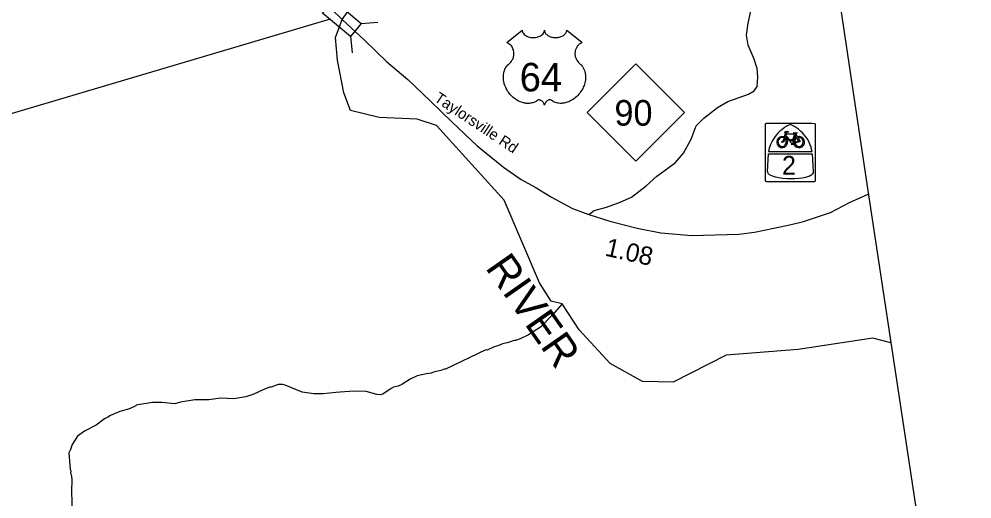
# Model space of a CAD drawing. Extents: x 1159738 to 1321356, y 736314 to 882035.
# Drawn here: x 1301335 to 1307849, y 791927 to 795207 of the extents above; entities that cross this region are included whole.
import ezdxf

# ---------------------------------------------------------------- set-up
doc = ezdxf.new("R2010")
doc.units = 0
for name, color, linetype in [('Exist Boundary Political CountyLine', 7, 'Continuous'), ('Exist Cultural Educational Facility Elementary Label', 7, 'Continuous'), ('Exist Hydrographic Creek Single Shore', 7, 'Continuous'), ('Exist Hydrographic Misc Water Feature', 7, 'Continuous'), ('Exist Hydrographic River Shore Label', 7, 'Continuous'), ('Exist Road Non-System Type 51', 7, 'Continuous'), ('Exist Road Primary NC Shield CELL', 7, 'Continuous'), ('Exist Road Primary NC Shield Number Label', 7, 'Continuous'), ('Exist Road Primary US Attributed', 7, 'Continuous'), ('Exist Road Primary US Mileage Hundredths English Label', 7, 'Continuous'), ('Exist Road Primary US Shield Bike CELL', 7, 'Continuous'), ('Exist Road Primary US Shield CELL', 7, 'Continuous'), ('Exist Road Primary US Shield Number Label', 7, 'Continuous'), ('Exist Road Primary US Structure Standard Bridge CELL', 7, 'Continuous'), ('Exist Road Primary US Structure Standard Bridge Number Label', 7, 'Continuous'), ('Exist Road Secondary Type 51 Label', 7, 'Continuous')]:
    doc.layers.add(name, color=color, linetype=linetype)

msp = doc.modelspace()

# ---------------------------------------------------------------- linework, layer by layer
at = {"layer": 'Exist Boundary Political CountyLine'}
msp.add_lwpolyline([(1311316.1, 825731.7), (1309811, 817651.4), (1308790.5, 812155.5), (1307521.5, 805266.6), (1306391.9, 799210.9), (1306389.2, 799186.9), (1306383, 799177), (1306382.6, 799159), (1306378.3, 799141.1), (1306373.8, 799129.2), (1306381.5, 799111), (1306383, 799087), (1307125.5, 794110.3), (1307805.6, 789623.7)], dxfattribs=at)
at = {"layer": 'Exist Hydrographic Creek Single Shore'}
for points in [[(1303544.6, 795204.7), (1303802.7, 795568.4), (1304107.4, 795885.4), (1304241.9, 796007), (1304397.5, 796367.6), (1304466.5, 796435.2), (1304549.5, 796433.5), (1304623.5, 796379.5), (1304679.5, 796296.3), (1304752.6, 795845.1), (1304857.5, 795698.6), (1305357.6, 795688.6), (1305450.6, 795752.3), (1305503.6, 795876), (1305532.5, 796384.3), (1305561.5, 796583.9), (1305619.5, 797242.6), (1305683.5, 797507.2), (1305727.5, 797598.2), (1305906.5, 797768.6), (1306082.5, 797814.2), (1306577.6, 797782.3)], [(1307294.7, 792993.8), (1307171.6, 793026), (1306661.6, 792947.6), (1306168.5, 792908.3), (1305805.6, 792725.2), (1305597.6, 792729.4), (1305375.5, 792852), (1305163.6, 793082.8), (1305048.4, 793261), (1304973.5, 793279.1), (1304893.5, 793403.1), (1304650.5, 793969.6), (1304188.1, 794479.6), (1304056.2, 794523.6), (1303797.6, 794533.9), (1303601.1, 794583.1), (1303554.5, 794702.1), (1303511.9, 794926), (1303497.7, 795081.2), (1303544.6, 795204.7)]]:
    msp.add_lwpolyline(points, dxfattribs=at)
at = {"layer": 'Exist Hydrographic Misc Water Feature'}
for points in [[(1305048.4, 793261), (1304982.5, 793184.4), (1304898.6, 793100.7), (1304817.3, 793048.2), (1304760.5, 793021.4), (1304728.3, 793010.5), (1304720.3, 793010.7), (1304671.8, 792993.6), (1304639.7, 792986.9), (1304615.4, 792975.1), (1304583.2, 792967.5), (1304534.6, 792944.7), (1304526.6, 792944.9), (1304249.4, 792813.4), (1304241.4, 792813.5), (1304217.2, 792804.1), (1304168.9, 792793.6), (1304152.7, 792785.7), (1304120.6, 792782.3), (1304056.2, 792768), (1304007.6, 792745.2), (1303950.8, 792708.6), (1303926.4, 792696.7), (1303894.3, 792690), (1303878.2, 792682.1), (1303821.1, 792643.1), (1303805.2, 792639.3), (1303781.2, 792640.6), (1303707.5, 792660.1), (1303621.6, 792664.3), (1303501.3, 792654.4), (1303413, 792644.7), (1303348.9, 792646), (1303269.1, 792655.8), (1303231.5, 792671.3), (1303154.2, 792704.9), (1303138.3, 792709.3), (1303106.3, 792709.9), (1303057.8, 792691.2), (1303049.8, 792691.4), (1303013.5, 792676.5)], [(1303013.5, 792676.5), (1302940.8, 792643.5), (1302884.3, 792624.9), (1302803.9, 792611), (1302711.9, 792615.3), (1302631.6, 792604.6), (1302535.5, 792603.2), (1302439.1, 792587.1), (1302398.8, 792576.4), (1302310.9, 792586.4), (1302247, 792586.1), (1302134.5, 792568.6), (1302132.3, 792562.9), (1302089.9, 792543.3), (1302023.4, 792523.3), (1301958.7, 792496.7), (1301942.5, 792484.7), (1301918.1, 792473.7), (1301861.1, 792430.5), (1301782.1, 792390.2), (1301735.3, 792355.9), (1301697.9, 792298.4), (1301684.9, 792256.8), (1301680.8, 792255.2), (1301674.7, 792241.4), (1301683.9, 792127.1), (1301687.8, 792118.9), (1301687.3, 792102.5), (1301691.2, 792094.2), (1301694.4, 792062.1), (1301692.3, 791974.3), (1301702, 791701.7)]]:
    msp.add_lwpolyline(points, dxfattribs=at)
at = {"layer": 'Exist Road Non-System Type 51'}
msp.add_lwpolyline([(1305229.9, 793871.5), (1305266.1, 793897.9), (1305351.7, 793920.9), (1305443.8, 793955.5), (1305522.8, 793990.1), (1305621.6, 794067.5), (1305694, 794133.4), (1305726.9, 794156.4), (1305822.3, 794227.2), (1305878.3, 794291.4), (1305929.3, 794385.3), (1305963.5, 794478), (1306016.2, 794530.7), (1306110, 794601.5), (1306180.7, 794644.3), (1306322.3, 794693.7), (1306360.1, 794716.8), (1306381.5, 794746.4), (1306386.4, 794809), (1306379.9, 794868.3), (1306360.1, 794932.5), (1306320.6, 795028), (1306307.5, 795097.2), (1306320.4, 795178.5), (1306351.7, 795325.1)], dxfattribs=at)
at = {"layer": 'Exist Road Primary NC Shield CELL'}
msp.add_lwpolyline([(1305218.1, 794568.3), (1305551.1, 794901.3), (1305884.1, 794568.3), (1305551.1, 794235.3)], close=True, dxfattribs=at)
at = {"layer": 'Exist Road Primary US Attributed'}
for points in [[(1302106.2, 795606.6), (1302172.1, 795621.1), (1302316.9, 795652.4), (1302438.7, 795673.8), (1302557.1, 795683.7), (1302625.6, 795679.5), (1302680.9, 795675), (1302717.8, 795669.9), (1302794.6, 795652.6), (1302884.9, 795631.4), (1303002.7, 795589.7), (1303091, 795555.1), (1303169.8, 795512.8), (1303240.7, 795469.3), (1303306.2, 795416.7), (1303384.9, 795347.5), (1303467.5, 795278.3), (1303544.6, 795204.7)], [(1303544.6, 795204.7), (1303696.7, 795062.2), (1303847.7, 794917.5), (1303992.7, 794793.7), (1304144.4, 794647.7), (1304296.1, 794501.6), (1304467.1, 794340.1), (1304647.6, 794194), (1304766.7, 794111.4), (1304862.3, 794057.4), (1304974.9, 793989.4), (1305118.9, 793912.5), (1305229.9, 793871.5), (1305372.8, 793825.2), (1305561.6, 793778), (1305722.9, 793746.7), (1305935.1, 793728.6), (1306256, 793736.8), (1306362.1, 793750.9), (1306494.7, 793777.8), (1306612.8, 793802.6), (1306697.3, 793823.2), (1306881.7, 793884.7), (1307011.3, 793952.7), (1307140.6, 794010.5)]]:
    msp.add_lwpolyline(points, dxfattribs=at)
at = {"layer": 'Exist Road Primary US Shield Bike CELL'}
for points in [[(1306447.2, 794495.5), (1306448, 794495.6), (1306535.9, 794495.6), (1306719.3, 794495.6), (1306752.3, 794495.5), (1306753.5, 794495.4), (1306754.1, 794495.3), (1306754.9, 794495.2), (1306755.6, 794495), (1306756.3, 794494.7), (1306773, 794494.1), (1306773.6, 794493.7), (1306774.2, 794493.2), (1306775, 794492.6), (1306775.9, 794491.6), (1306776.5, 794490.8), (1306776.8, 794490.4), (1306777, 794490), (1306777.3, 794489.5), (1306777.5, 794489.1), (1306777.7, 794488.6), (1306777.9, 794487.9), (1306778.2, 794486.9), (1306778.3, 794486), (1306778.4, 794485.7), (1306778.4, 794485.3), (1306778.4, 794451.8), (1306778.4, 794131.9), (1306778.4, 794105.5), (1306778.3, 794104.3), (1306778.2, 794103.7), (1306778, 794102.9), (1306777.8, 794102.2), (1306777.6, 794101.5), (1306776.9, 794100.2), (1306776.5, 794099.6), (1306776.1, 794098.9), (1306775.5, 794098.2), (1306775, 794097.8), (1306774.5, 794097.3), (1306774.1, 794097), (1306773.6, 794096.7), (1306773.2, 794096.4), (1306769.9, 794095.1), (1306753.5, 794094.9), (1306753.1, 794094.8), (1306752.7, 794094.8), (1306752.2, 794094.8), (1306719.2, 794094.8), (1306535.9, 794094.8), (1306448, 794094.8), (1306447.4, 794094.8), (1306446.8, 794094.9), (1306446.2, 794095), (1306445.5, 794095.1), (1306444.7, 794095.3), (1306444, 794095.6), (1306443.3, 794095.9), (1306442.7, 794096.3), (1306442.1, 794096.6), (1306441.5, 794097.1), (1306441.1, 794097.4), (1306440.7, 794097.7), (1306440.5, 794097.9), (1306440.1, 794098.4), (1306439.7, 794098.8), (1306439.3, 794099.3), (1306439, 794099.7), (1306438.8, 794100.2), (1306438.5, 794100.7), (1306438.2, 794101.2), (1306438, 794101.7), (1306437.9, 794102), (1306437.8, 794102.4), (1306437.7, 794102.6), (1306437.7, 794102.8), (1306437.6, 794103), (1306437.6, 794103.3), (1306437.5, 794103.5), (1306437.5, 794103.8), (1306437.4, 794104), (1306437.4, 794104.2), (1306437.4, 794104.4), (1306437.3, 794104.7), (1306437.3, 794105.3), (1306437.3, 794131.9), (1306437.3, 794451.8), (1306437.3, 794484.8), (1306437.4, 794486), (1306437.5, 794486.6), (1306437.6, 794487.4), (1306437.8, 794488.1), (1306438.1, 794488.8), (1306438.8, 794490.2), (1306439.2, 794490.8), (1306439.6, 794491.4), (1306440.2, 794492.1), (1306441.2, 794493.1), (1306442, 794493.7), (1306442.5, 794493.9), (1306442.8, 794494.2), (1306443.3, 794494.4), (1306443.8, 794494.6), (1306444.2, 794494.8), (1306445, 794495.1), (1306445.9, 794495.3), (1306446.8, 794495.5)], [(1306607.8, 794485.6), (1306587.1, 794476.2), (1306565.9, 794463.1), (1306548.8, 794450.4), (1306535.7, 794440), (1306522, 794426.3), (1306511.5, 794414.3), (1306503.4, 794404.2), (1306494, 794390.3), (1306483.4, 794372.2), (1306479, 794364.2), (1306472.8, 794349.3), (1306467.9, 794336.7), (1306463.9, 794324.2), (1306458.9, 794302.6), (1306756.6, 794302.6), (1306753.6, 794315.3), (1306749.5, 794331.9), (1306741.6, 794352.6), (1306736.2, 794364.5), (1306724.6, 794385.9), (1306713, 794403), (1306700.8, 794418.5), (1306690.8, 794429.6), (1306678.4, 794441.5), (1306663.4, 794454), (1306648.9, 794463.9), (1306635.5, 794472.2), (1306621.6, 794479.1), (1306616.9, 794481.4)], [(1306627.1, 794429.8), (1306651.2, 794432.6), (1306653, 794430.8), (1306651.6, 794427.1), (1306645.6, 794425.3), (1306644.1, 794422), (1306654.2, 794404.9), (1306668.7, 794405.6), (1306681.5, 794402.7), (1306692.8, 794394.2), (1306698.1, 794385.6), (1306700.7, 794380.9), (1306702.5, 794373.2), (1306702.9, 794365), (1306701.8, 794356.5), (1306700, 794350), (1306696.4, 794343.1), (1306692.9, 794337.9), (1306686.2, 794332.5), (1306680.1, 794328.9), (1306671.7, 794326.8), (1306666.3, 794326.6), (1306655.6, 794328.3), (1306648.7, 794331.8), (1306645.3, 794334.6), (1306640.2, 794341.1), (1306636.8, 794347.2), (1306632.1, 794359.4), (1306631.1, 794365.3), (1306638.5, 794359.9), (1306644.3, 794350.1), (1306648.5, 794343.4), (1306653.8, 794339.6), (1306661.9, 794336.2), (1306668, 794336.1), (1306676.2, 794337.9), (1306683.7, 794342.2), (1306689.1, 794347.5), (1306693.4, 794354.6), (1306694.8, 794364.7), (1306694.6, 794372.8), (1306692.8, 794379.6), (1306689.3, 794385.7), (1306685.6, 794389.9), (1306679.7, 794394.5), (1306674, 794396.3), (1306664.7, 794398.1), (1306658.2, 794398.8), (1306675.7, 794369.2), (1306638.5, 794359.9), (1306631.1, 794365.3), (1306665.3, 794371.4), (1306651, 794395.9), (1306641.2, 794385.3), (1306638.3, 794366.8), (1306631.1, 794365.3), (1306631.5, 794373.1), (1306634.6, 794384.9), (1306640, 794393.1), (1306647.8, 794402), (1306642.9, 794412.5), (1306624.1, 794364.5), (1306631.2, 794365.3), (1306632.1, 794359.4), (1306623.7, 794358.4), (1306625.5, 794353.2), (1306630.6, 794350.5), (1306618, 794347.6), (1306614.9, 794351.5), (1306619.4, 794354), (1306574.7, 794405), (1306573, 794400.2), (1306579.3, 794391.9), (1306583.4, 794383.9), (1306586.1, 794375.3), (1306587.6, 794367.9), (1306586.8, 794360.3), (1306584.7, 794350.5), (1306579.8, 794341.5), (1306572.9, 794334.8), (1306565.1, 794330), (1306555.6, 794327.7), (1306548.6, 794327.1), (1306541.4, 794328), (1306529.1, 794335.5), (1306525.1, 794340.1), (1306519.4, 794350.4), (1306516.9, 794363.4), (1306516.8, 794372.6), (1306519.1, 794380.7), (1306522.8, 794388.1), (1306526.9, 794393.4), (1306533, 794399.3), (1306538.3, 794402.7), (1306545.2, 794404.8), (1306552.2, 794405.4), (1306567.5, 794403.7), (1306571, 794395.5), (1306566.3, 794376.6), (1306560.2, 794366.6), (1306551.4, 794362.5), (1306547.9, 794366), (1306562.2, 794380.5), (1306565.3, 794394.2), (1306562, 794395.6), (1306556.1, 794397.6), (1306546.5, 794397.9), (1306541, 794396.2), (1306533.6, 794391.9), (1306526.5, 794382.6), (1306523.4, 794372.9), (1306524.7, 794362.2), (1306527.4, 794352.2), (1306530.9, 794345.8), (1306536, 794341.9), (1306543.2, 794337.4), (1306549.7, 794336.2), (1306557.8, 794336.8), (1306565.5, 794340.1), (1306572.3, 794346.9), (1306576.5, 794355), (1306579, 794360.8), (1306579.7, 794368.2), (1306578.6, 794376.1), (1306574.9, 794385.2), (1306567.5, 794403.7), (1306575.1, 794425.5), (1306580.6, 794419.8), (1306577.6, 794411.3), (1306613.2, 794371.4), (1306614.1, 794374.6), (1306613.2, 794378.3), (1306609.2, 794380.8), (1306610.1, 794384.2), (1306620.3, 794384.2), (1306618.4, 794376.9), (1306619.4, 794371.7), (1306638.3, 794419.4), (1306580.6, 794419.8), (1306575.1, 794425.5), (1306568.5, 794432.6), (1306574.2, 794439.3), (1306589.5, 794441.3), (1306595.6, 794436.5), (1306592.3, 794432.2), (1306587.7, 794436.8), (1306580, 794435.1), (1306576.7, 794431.8), (1306578.1, 794430.5), (1306581.3, 794430.5), (1306578.8, 794424.5), (1306639, 794423.5), (1306640.7, 794427.8), (1306627.4, 794428.4)], [(1306459.3, 794286.8), (1306758.1, 794286.8), (1306763.9, 794163.3), (1306763, 794157), (1306760.3, 794149.8), (1306755.7, 794144.6), (1306750.5, 794139.4), (1306741.4, 794133.6), (1306732.6, 794130.4), (1306719.1, 794125.9), (1306710.4, 794124), (1306688.4, 794119.8), (1306665, 794116.3), (1306639.5, 794115.3), (1306612.7, 794114.2), (1306582.8, 794115.3), (1306555.5, 794117.1), (1306528.6, 794121.5), (1306507, 794126.1), (1306491.6, 794131.1), (1306482.3, 794134.6), (1306470.4, 794139.4), (1306465.2, 794142.5), (1306459, 794148.3), (1306455.5, 794153.5), (1306453.2, 794159.7), (1306452.1, 794166)]]:
    msp.add_lwpolyline(points, close=True, dxfattribs=at)
at = {"layer": 'Exist Road Primary US Shield CELL'}
msp.add_lwpolyline([(1304774.6, 795131.6), (1304774.9, 795127.2), (1304776, 795121.9), (1304776.8, 795119.2), (1304779.2, 795114.1), (1304783.2, 795108), (1304788.9, 795102), (1304795.2, 795096.8), (1304799.5, 795094.1), (1304806.7, 795090.2), (1304814.9, 795086.7), (1304824.1, 795084.1), (1304833.5, 795082.2), (1304843.7, 795081.1), (1304853.8, 795080.9), (1304864.7, 795081.7), (1304876.8, 795084), (1304882.4, 795085.5), (1304888.6, 795087.6), (1304894.3, 795090), (1304900.7, 795093.4), (1304905.8, 795096.6), (1304909.8, 795099.5), (1304915.4, 795104.9), (1304919.9, 795110.5), (1304921.8, 795113.7), (1304923.4, 795116.7), (1304925.6, 795123.1), (1304926.3, 795125.9), (1304926.7, 795131.8), (1304927.1, 795126.8), (1304927.6, 795123.8), (1304928.4, 795120.8), (1304929.7, 795117.5), (1304931.9, 795113), (1304934.4, 795109.3), (1304939.2, 795103.7), (1304942.1, 795100.9), (1304944.8, 795098.7), (1304952, 795093.7), (1304960.5, 795089.5), (1304964.6, 795087.7), (1304968.9, 795086.1), (1304974.3, 795084.5), (1304979.9, 795083.2), (1304985.4, 795082.3), (1304991, 795081.4), (1304996.8, 795081), (1305001.5, 795080.9), (1305007.3, 795080.9), (1305012.6, 795081.2), (1305018.1, 795081.9), (1305024.1, 795082.9), (1305029, 795083.9), (1305035.4, 795085.6), (1305041.1, 795087.7), (1305046.2, 795089.9), (1305052.8, 795093.4), (1305058.1, 795096.7), (1305062, 795099.8), (1305066.7, 795104.1), (1305071.1, 795109.2), (1305073.6, 795112.9), (1305075.5, 795116.7), (1305077.2, 795120.8), (1305078.2, 795125), (1305078.7, 795128.7), (1305078.8, 795131.9), (1305185.1, 795047.2), (1305182.6, 795046.3), (1305176.8, 795043.4), (1305172.2, 795040.7), (1305164.9, 795035.6), (1305161.8, 795032.8), (1305158.6, 795029.8), (1305155.7, 795026.7), (1305153.2, 795023.7), (1305150.1, 795019.5), (1305147.4, 795015.2), (1305144.7, 795010.5), (1305142.7, 795006.4), (1305139.4, 794997.8), (1305137.8, 794992.4), (1305136.8, 794987.9), (1305135.6, 794978.4), (1305135.3, 794973.9), (1305135.3, 794969.4), (1305135.5, 794964.7), (1305136, 794960.2), (1305136.8, 794955.5), (1305137.5, 794951.3), (1305138.9, 794946.2), (1305140.7, 794940.3), (1305143.1, 794934.6), (1305147.9, 794925.4), (1305154.2, 794916), (1305158.6, 794910.7), (1305163, 794906.2), (1305169.6, 794900.6), (1305173.1, 794897.5), (1305177.2, 794893.4), (1305183.9, 794885.7), (1305186.6, 794882), (1305189.3, 794878), (1305191.8, 794873.8), (1305194.3, 794869.2), (1305196.3, 794865.3), (1305200.1, 794856.2), (1305202.8, 794847.3), (1305204, 794842.7), (1305206, 794832.2), (1305206.8, 794827.1), (1305207.6, 794816.9), (1305207.6, 794804.6), (1305206.7, 794792.9), (1305204.5, 794779.3), (1305202.7, 794771.1), (1305199.9, 794761.7), (1305197.2, 794753.4), (1305192.3, 794741.3), (1305188, 794732.5), (1305182.4, 794722.2), (1305178.6, 794716), (1305174.1, 794709.4), (1305168.5, 794701.7), (1305162, 794693.5), (1305154.2, 794684.9), (1305147.8, 794678.6), (1305139.5, 794671.2), (1305134.5, 794667), (1305127.4, 794661.6), (1305117.6, 794655.1), (1305107.9, 794649.5), (1305099.7, 794645.3), (1305092.4, 794642.2), (1305083, 794638.6), (1305067.3, 794634.2), (1305061.6, 794633.1), (1305054.8, 794632), (1305048.5, 794631.4), (1305042.3, 794631), (1305034, 794631), (1305025.8, 794631.7), (1305018, 794632.8), (1305009.9, 794634.5), (1305001.5, 794637), (1304993.8, 794640), (1304986, 794643.9), (1304972.8, 794652.1), (1304969, 794654.1), (1304966.9, 794654.7), (1304961.8, 794655), (1304957.1, 794654), (1304952.2, 794652), (1304949.2, 794650.4), (1304945.3, 794647.9), (1304942.3, 794645.5), (1304938.6, 794642), (1304936.1, 794639.1), (1304934.2, 794636.9), (1304930.5, 794631), (1304929.2, 794628.3), (1304927.8, 794624.7), (1304926.6, 794619.4), (1304924.9, 794626.1), (1304923, 794630.5), (1304920.7, 794634.2), (1304918.4, 794637.6), (1304914.7, 794641.8), (1304911.3, 794645), (1304907.3, 794648.3), (1304903, 794650.9), (1304899.6, 794652.6), (1304896.5, 794653.8), (1304892.7, 794654.8), (1304889.5, 794655), (1304886.9, 794655), (1304883.4, 794654.2), (1304878.6, 794650.7), (1304874, 794647.6), (1304869.1, 794644.5), (1304863.2, 794641.3), (1304858.9, 794639.3), (1304853.7, 794637.3), (1304847.7, 794635.3), (1304841.2, 794633.6), (1304834.4, 794632.3), (1304828.5, 794631.4), (1304822.2, 794630.8), (1304816.5, 794630.6), (1304810.5, 794630.7), (1304804.9, 794631.1), (1304798.5, 794631.7), (1304790.4, 794632.9), (1304783.8, 794634.4), (1304776.8, 794636.3), (1304769.5, 794638.5), (1304761.8, 794641.5), (1304752.2, 794645.7), (1304745.4, 794649.1), (1304734.8, 794655.2), (1304722.4, 794663.8), (1304713, 794671.4), (1304706.1, 794677.6), (1304696, 794687.9), (1304690.1, 794694.7), (1304680.8, 794706.7), (1304674.8, 794715.4), (1304671, 794721.8), (1304665.3, 794732.1), (1304662.2, 794738.6), (1304658.2, 794748), (1304655, 794756.6), (1304652.4, 794764.8), (1304651, 794770), (1304649, 794779.1), (1304647.7, 794785.6), (1304646.5, 794794.4), (1304645.9, 794803.8), (1304645.8, 794812.4), (1304646, 794819.6), (1304646.8, 794827.9), (1304648.2, 794836.8), (1304649.9, 794844.4), (1304651.4, 794849.8), (1304653.7, 794856.5), (1304656.7, 794863.8), (1304660.2, 794870.9), (1304663.6, 794876.7), (1304667.8, 794883), (1304671.9, 794888.3), (1304677.3, 794894.2), (1304683, 794899.6), (1304688.2, 794903.8), (1304694.3, 794909.9), (1304697.5, 794913.5), (1304701.4, 794918.6), (1304704.5, 794923.3), (1304706.9, 794927.5), (1304710.1, 794933.7), (1304712.1, 794938.4), (1304714.5, 794945.5), (1304715.8, 794950.6), (1304717, 794957), (1304717.8, 794963.1), (1304718.1, 794970.7), (1304718, 794977), (1304717.1, 794984.3), (1304715.8, 794991.4), (1304714.1, 794997.5), (1304711.5, 795004.6), (1304709, 795009.7), (1304705, 795016.7), (1304700.4, 795023.2), (1304695.8, 795028.4), (1304691.1, 795033.1), (1304686.5, 795036.7), (1304682.2, 795039.7), (1304676.8, 795043), (1304671.6, 795045.6), (1304668.4, 795046.9)], close=True, dxfattribs=at)
at = {"layer": 'Exist Road Primary US Structure Standard Bridge CELL'}
for p, q in [((1303673.9, 795176.7), (1303786.6, 795186.9)), ((1303601.4, 795089.7), (1303611.6, 794977))]:
    msp.add_line(p, q, dxfattribs=at)
msp.add_lwpolyline([(1303483.9, 795335.8), (1303674.3, 795177.1), (1303600.1, 795088.1), (1303409.7, 795246.9)], close=True, dxfattribs=at)
at = {"layer": 'Exist Road Primary US Structure Standard Bridge Number Label'}
msp.add_line((1303460.6, 795206.5), (1301058.7, 794493.4), dxfattribs=at)

# ---------------------------------------------------------------- texts
at = {"layer": 'Exist Cultural Educational Facility Elementary Label'}
msp.add_text('2', height=127.5, dxfattribs=at).set_placement((1306550.9, 794144.4))
at = {"layer": 'Exist Hydrographic River Shore Label'}
msp.add_text('RIVER', height=210, rotation=305.00572, dxfattribs=at).set_placement((1304518, 793507))
at = {"layer": 'Exist Road Primary NC Shield Number Label'}
msp.add_text('90', height=175, dxfattribs=at).set_placement((1305405.3, 794478.6))
at = {"layer": 'Exist Road Primary US Mileage Hundredths English Label'}
msp.add_text('1.08', height=125, rotation=347.32825, dxfattribs=at).set_placement((1305335.3, 793590.6))
at = {"layer": 'Exist Road Primary US Shield Number Label'}
msp.add_text('64', height=195, dxfattribs=at).set_placement((1304757.5, 794712.8))
at = {"layer": 'Exist Road Secondary Type 51 Label'}
msp.add_text('Taylorsville Rd', height=75, rotation=326.33341, dxfattribs=at).set_placement((1304167.3, 794650.2))

doc.saveas('drawing.dxf')
